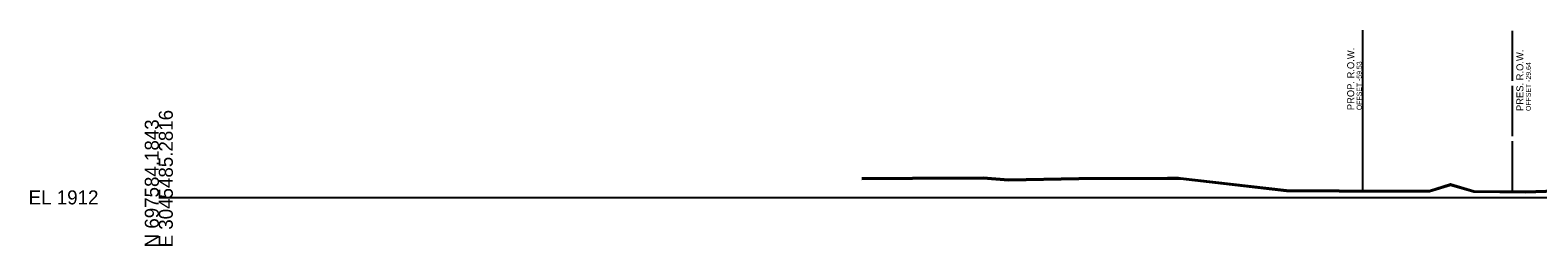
# Model space of a CAD drawing. Extents: x 1574 to 14903, y 7971 to 16537.
# Drawn here: x 4474.3 to 4775.4, y 10990.3 to 11033.4 of the extents above; entities that cross this region are included whole.
import ezdxf

# ---------------------------------------------------------------- set-up
doc = ezdxf.new("R2010")
doc.units = 0
for name, color, linetype in [('DESIGN - ROW - Right-of-Way and Easement Labels', 7, 'Continuous'), ('DESIGN - ROW - Right-of-Way Linework', 7, 'Continuous'), ('DESIGN - SHEET - Light Grid', 7, 'Continuous'), ('SURVEY - GROUND - Bottom of Topsoil Layer', 7, 'Continuous'), ('SURVEY - GROUND - Top of Ground', 7, 'Continuous'), ('SURVEY - PROPERTY - ROW Lines', 7, 'Continuous'), ('SURVEY - PROPERTY - ROW Lines Text', 7, 'Continuous')]:
    doc.layers.add(name, color=color, linetype=linetype)

msp = doc.modelspace()

# ---------------------------------------------------------------- linework, layer by layer
at = {"layer": 'DESIGN - ROW - Right-of-Way Linework'}
msp.add_line((4740.47, 11001.44), (4740.47, 11033.44), dxfattribs=at)
at = {"layer": 'DESIGN - SHEET - Light Grid'}
msp.add_line((4500, 11000), (4800, 11000), dxfattribs=at)
at = {"layer": 'SURVEY - GROUND - Bottom of Topsoil Layer'}
for p, q in [((4640.37, 11003.63), (4650.48, 11003.74)), ((4650.48, 11003.74), (4664.01, 11003.75)), ((4664.01, 11003.75), (4664.64, 11003.76)), ((4664.64, 11003.76), (4669.68, 11003.4)), ((4669.68, 11003.4), (4683.73, 11003.67)), ((4683.73, 11003.67), (4685.02, 11003.69)), ((4685.02, 11003.69), (4701.41, 11003.74)), ((4701.41, 11003.74), (4703.62, 11003.73)), ((4703.62, 11003.73), (4704.04, 11003.69)), ((4704.04, 11003.69), (4725.19, 11001.27)), ((4753.76, 11001.15), (4757.94, 11002.43)), ((4757.94, 11002.43), (4762.62, 11001.09)), ((4725.19, 11001.27), (4735.74, 11001.2)), ((4735.74, 11001.2), (4753.76, 11001.15)), ((4762.62, 11001.09), (4772.92, 11000.99)), ((4772.92, 11000.99), (4779.04, 11001.19))]:
    msp.add_line(p, q, dxfattribs=at)
at = {"layer": 'SURVEY - GROUND - Top of Ground'}
msp.add_lwpolyline([(4640.37, 11003.88), (4650.48, 11003.99), (4664.01, 11004), (4664.64, 11004.01), (4669.68, 11003.65), (4683.73, 11003.92), (4685.02, 11003.94), (4701.41, 11003.99), (4703.62, 11003.98), (4704.04, 11003.94), (4725.19, 11001.52), (4735.74, 11001.45), (4753.76, 11001.4), (4757.94, 11002.68), (4762.62, 11001.34), (4772.92, 11001.24), (4779.04, 11001.44)], dxfattribs=at)
at = {"layer": 'SURVEY - PROPERTY - ROW Lines'}
for p, q in [((4770.36, 11023.27), (4770.36, 11033.27)), ((4770.36, 11012.27), (4770.36, 11022.27)), ((4770.36, 11001.27), (4770.36, 11011.27))]:
    msp.add_line(p, q, dxfattribs=at)

# ---------------------------------------------------------------- texts
at = {"layer": 'DESIGN - ROW - Right-of-Way and Easement Labels'}
for s, height, p in [('PROP. R.O.W.', 1.4, (4738.72, 11017.44)), ('OFFSET -59.53', 1, (4740.22, 11017.44))]:
    msp.add_text(s, height=height, rotation=90, dxfattribs=at).set_placement(p)
at = {"layer": 'DESIGN - SHEET - Light Grid'}
for s, p in [('E 3045485.2816', (4502.8, 10990)), ('N 697584.1843', (4500, 10990))]:
    msp.add_text(s, height=2.8, rotation=90, dxfattribs=at).set_placement(p)
msp.add_text('EL 1912', height=2.8, dxfattribs=at).set_placement((4474, 10998.6))
at = {"layer": 'SURVEY - PROPERTY - ROW Lines Text'}
for s, height, p in [('PRES. R.O.W.', 1.4, (4772.51, 11017.27)), ('OFFSET -29.64', 1, (4774.01, 11017.27))]:
    msp.add_text(s, height=height, rotation=90, dxfattribs=at).set_placement(p)

doc.saveas('drawing.dxf')
